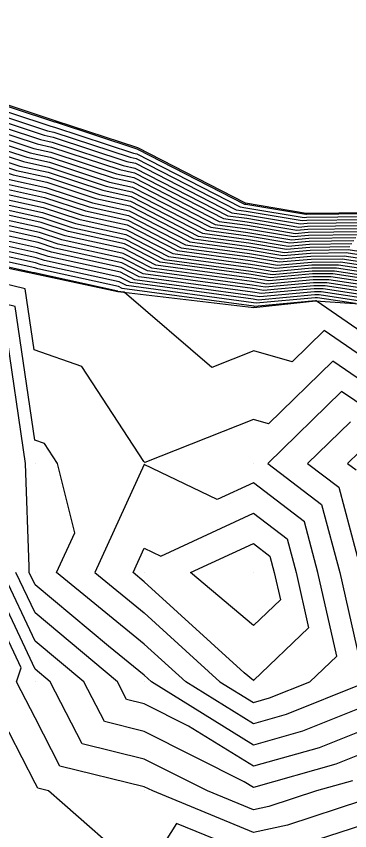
# Model space of a CAD drawing. Extents: x 2188792 to 2191981, y 386090 to 389710.
# Drawn here: x 2191238.5 to 2191269.1, y 389186.7 to 389261.3 of the extents above; entities that cross this region are included whole.
import ezdxf

# ---------------------------------------------------------------- set-up
doc = ezdxf.new("R2010")
doc.units = 0
for name, color, linetype in [('DTM Contours Major', 7, 'Continuous'), ('DTM Contours Minor', 7, 'Continuous'), ('Exist DTM QL2 LIDAR Elevation Point', 7, 'Continuous'), ('PH Exist DTM Breakline', 7, 'Continuous')]:
    doc.layers.add(name, color=color, linetype=linetype)

msp = doc.modelspace()

# ---------------------------------------------------------------- linework, layer by layer
at = {"layer": 'DTM Contours Major'}
for points in [[(2191181.926, 389257.727), (2191189.861, 389260.416), (2191198.334, 389260.014), (2191198.739, 389260.154), (2191199.132, 389260.182), (2191209.434, 389260.333), (2191219.027, 389258.578), (2191219.325, 389258.521), (2191226.573, 389256.13), (2191226.885, 389256.061), (2191234.132, 389253.671), (2191234.445, 389253.602), (2191241.69, 389251.212), (2191242.005, 389251.142), (2191249.249, 389248.753), (2191249.565, 389248.684), (2191259.032, 389243.818), (2191259.547, 389243.748), (2191264.871, 389242.854), (2191265.109, 389242.876), (2191270.833, 389242.939)], [(2191183.362, 389254.713), (2191189.923, 389256.936), (2191196.929, 389256.604), (2191198.952, 389257.305), (2191200.918, 389257.442), (2191209.477, 389257.568), (2191217.448, 389256.109), (2191218.938, 389255.826), (2191224.958, 389253.84), (2191226.519, 389253.496), (2191232.533, 389251.512), (2191234.1, 389251.167), (2191240.108, 389249.185), (2191241.682, 389248.839), (2191247.684, 389246.859), (2191249.264, 389246.513), (2191257.1, 389242.485), (2191259.675, 389242.137), (2191264.06, 389241.4), (2191265.252, 389241.509), (2191269.955, 389241.56)], [(2191184.798, 389251.699), (2191189.985, 389253.456), (2191195.524, 389253.194), (2191199.164, 389254.456), (2191202.704, 389254.703), (2191209.521, 389254.803), (2191215.87, 389253.641), (2191218.551, 389253.132), (2191223.344, 389251.551), (2191226.153, 389250.931), (2191230.935, 389249.353), (2191233.756, 389248.732), (2191238.526, 389247.159), (2191241.359, 389246.536), (2191246.118, 389244.966), (2191248.962, 389244.342), (2191255.168, 389241.153), (2191259.803, 389240.525), (2191263.25, 389239.946), (2191265.396, 389240.142), (2191269.077, 389240.182)], [(2191180.671, 389246.397), (2191186.234, 389248.685), (2191190.048, 389249.977), (2191194.12, 389249.784), (2191199.377, 389251.607), (2191204.49, 389251.964), (2191209.565, 389252.038), (2191214.291, 389251.173), (2191218.163, 389250.438), (2191221.729, 389249.261), (2191225.787, 389248.366), (2191229.337, 389247.195), (2191233.411, 389246.297), (2191236.944, 389245.132), (2191241.035, 389244.233), (2191244.552, 389243.072), (2191248.66, 389242.171), (2191253.236, 389239.82), (2191259.931, 389238.913), (2191262.44, 389238.492), (2191265.539, 389238.775), (2191268.198, 389238.804), (2191273.96, 389237.924)], [(2191274.855, 389236.275), (2191267.32, 389237.426), (2191265.682, 389237.408), (2191261.629, 389237.038), (2191260.059, 389237.302), (2191251.304, 389238.487), (2191248.359, 389240.001), (2191242.987, 389241.179), (2191240.712, 389241.929), (2191235.362, 389243.105), (2191233.066, 389243.863), (2191227.738, 389245.036), (2191225.421, 389245.801), (2191220.115, 389246.972), (2191217.776, 389247.743), (2191212.712, 389248.705), (2191209.609, 389249.273), (2191206.276, 389249.224), (2191199.59, 389248.758), (2191192.715, 389246.373), (2191190.11, 389246.497), (2191187.67, 389245.67), (2191180.395, 389242.679)], [(2191275.749, 389234.626), (2191266.442, 389236.048), (2191265.825, 389236.041), (2191260.819, 389235.584), (2191260.187, 389235.69), (2191249.372, 389237.154), (2191248.057, 389237.83), (2191241.421, 389239.286), (2191240.389, 389239.626), (2191233.78, 389241.079), (2191232.721, 389241.428), (2191226.14, 389242.878), (2191225.055, 389243.236), (2191218.5, 389244.682), (2191217.389, 389245.049), (2191211.134, 389246.237), (2191209.653, 389246.508), (2191208.062, 389246.485), (2191199.803, 389245.909), (2191191.31, 389242.963), (2191190.172, 389243.017), (2191189.106, 389242.656), (2191183.418, 389240.317)], [(2191272.551, 389226.244), (2191267.508, 389229.706), (2191261.615, 389223.952), (2191260.24, 389224.34), (2191250.29, 389220.407), (2191250.2, 389220.484), (2191244.511, 389229.217), (2191240.162, 389230.72), (2191239.335, 389236.332), (2191232.275, 389238.042), (2191231.709, 389238.814), (2191224.511, 389240.453), (2191217.163, 389242.126), (2191216.791, 389242.163), (2191209.71, 389243.526), (2191208.907, 389243.68), (2191200.016, 389243.06), (2191192.109, 389240.317), (2191191.039, 389239.499), (2191190.22, 389239.436), (2191183.924, 389236.613)], [(2191260.227, 389218.537), (2191256.916, 389217.004), (2191250.226, 389220.235), (2191245.707, 389210.315), (2191250.226, 389206.625), (2191257.169, 389200.313), (2191260.227, 389198.418), (2191261.705, 389198.835), (2191265.398, 389200.313), (2191267.876, 389202.666), (2191266.143, 389210.315), (2191264.897, 389214.984), (2191260.227, 389218.537)], [(2191269.297, 389191.243), (2191266.003, 389190.313), (2191261.65, 389188.889), (2191260.227, 389188.582), (2191256.024, 389190.313), (2191250.226, 389193.242), (2191244.544, 389194.631), (2191241.605, 389200.313), (2191240.225, 389201.465), (2191236.053, 389210.315)]]:
    msp.add_lwpolyline(points, dxfattribs=at)
at = {"layer": 'DTM Contours Minor'}
for points in [[(2191181.639, 389258.33), (2191189.849, 389261.112), (2191198.615, 389260.696), (2191198.696, 389260.724), (2191198.775, 389260.73), (2191209.425, 389260.886), (2191219.343, 389259.071), (2191219.403, 389259.06), (2191226.896, 389256.588), (2191226.958, 389256.574), (2191234.451, 389254.102), (2191234.514, 389254.089), (2191242.007, 389251.617), (2191242.07, 389251.603), (2191249.562, 389249.132), (2191249.626, 389249.118), (2191259.418, 389244.085), (2191259.522, 389244.071), (2191265.033, 389243.145), (2191265.08, 389243.149), (2191271.009, 389243.214)], [(2191182.213, 389257.124), (2191189.873, 389259.72), (2191198.053, 389259.332), (2191198.781, 389259.584), (2191199.489, 389259.634), (2191209.442, 389259.78), (2191218.711, 389258.084), (2191219.248, 389257.982), (2191226.25, 389255.672), (2191226.812, 389255.548), (2191233.812, 389253.239), (2191234.376, 389253.115), (2191241.374, 389250.806), (2191241.941, 389250.682), (2191248.936, 389248.374), (2191249.505, 389248.249), (2191258.646, 389243.552), (2191259.573, 389243.426), (2191264.709, 389242.563), (2191265.138, 389242.603), (2191270.657, 389242.663)], [(2191182.501, 389256.522), (2191189.886, 389259.024), (2191197.772, 389258.65), (2191198.824, 389259.015), (2191199.846, 389259.086), (2191209.451, 389259.227), (2191218.396, 389257.59), (2191219.17, 389257.443), (2191225.927, 389255.214), (2191226.739, 389255.035), (2191233.492, 389252.807), (2191234.307, 389252.628), (2191241.058, 389250.401), (2191241.876, 389250.221), (2191248.623, 389247.996), (2191249.445, 389247.815), (2191258.259, 389243.285), (2191259.599, 389243.104), (2191264.546, 389242.273), (2191265.166, 389242.329), (2191270.482, 389242.387)], [(2191182.788, 389255.919), (2191189.898, 389258.328), (2191197.491, 389257.968), (2191198.866, 389258.445), (2191200.204, 389258.538), (2191209.46, 389258.674), (2191218.08, 389257.097), (2191219.093, 389256.904), (2191225.604, 389254.756), (2191226.666, 389254.522), (2191233.173, 389252.376), (2191234.238, 389252.141), (2191240.741, 389249.996), (2191241.811, 389249.76), (2191248.31, 389247.617), (2191249.384, 389247.381), (2191257.873, 389243.019), (2191259.624, 389242.781), (2191264.384, 389241.982), (2191265.195, 389242.056), (2191270.306, 389242.112)], [(2191183.075, 389255.316), (2191189.911, 389257.632), (2191197.21, 389257.286), (2191198.909, 389257.875), (2191200.561, 389257.99), (2191209.469, 389258.121), (2191217.764, 389256.603), (2191219.015, 389256.365), (2191225.281, 389254.298), (2191226.592, 389254.009), (2191232.853, 389251.944), (2191234.169, 389251.654), (2191240.425, 389249.59), (2191241.747, 389249.3), (2191247.997, 389247.238), (2191249.324, 389246.947), (2191257.486, 389242.752), (2191259.65, 389242.459), (2191264.222, 389241.691), (2191265.224, 389241.782), (2191270.13, 389241.836)], [(2191183.649, 389254.11), (2191189.936, 389256.24), (2191196.648, 389255.922), (2191198.994, 389256.735), (2191201.275, 389256.895), (2191209.486, 389257.015), (2191217.133, 389255.616), (2191218.86, 389255.288), (2191224.635, 389253.383), (2191226.446, 389252.983), (2191232.214, 389251.08), (2191234.031, 389250.68), (2191239.792, 389248.78), (2191241.617, 389248.379), (2191247.37, 389246.481), (2191249.203, 389246.079), (2191256.713, 389242.219), (2191259.701, 389241.814), (2191263.898, 389241.109), (2191265.281, 389241.236), (2191269.779, 389241.285)], [(2191183.937, 389253.507), (2191189.948, 389255.544), (2191196.367, 389255.24), (2191199.037, 389256.166), (2191201.633, 389256.347), (2191209.495, 389256.462), (2191216.817, 389255.122), (2191218.783, 389254.749), (2191224.313, 389252.925), (2191226.373, 389252.47), (2191231.894, 389250.649), (2191233.963, 389250.193), (2191239.476, 389248.374), (2191241.553, 389247.918), (2191247.057, 389246.102), (2191249.143, 389245.644), (2191256.327, 389241.952), (2191259.726, 389241.492), (2191263.736, 389240.818), (2191265.31, 389240.962), (2191269.604, 389241.009)], [(2191184.224, 389252.905), (2191189.961, 389254.848), (2191196.086, 389254.558), (2191199.079, 389255.596), (2191201.99, 389255.799), (2191209.504, 389255.909), (2191216.501, 389254.629), (2191218.706, 389254.21), (2191223.99, 389252.467), (2191226.299, 389251.957), (2191231.574, 389250.217), (2191233.894, 389249.706), (2191239.159, 389247.969), (2191241.488, 389247.457), (2191246.744, 389245.723), (2191249.083, 389245.21), (2191255.941, 389241.686), (2191259.752, 389241.17), (2191263.574, 389240.528), (2191265.338, 389240.689), (2191269.428, 389240.734)], [(2191184.511, 389252.302), (2191189.973, 389254.152), (2191195.805, 389253.876), (2191199.122, 389255.026), (2191202.347, 389255.251), (2191209.513, 389255.356), (2191216.186, 389254.135), (2191218.628, 389253.671), (2191223.667, 389252.009), (2191226.226, 389251.444), (2191231.255, 389249.785), (2191233.825, 389249.219), (2191238.843, 389247.564), (2191241.423, 389246.997), (2191246.431, 389245.345), (2191249.022, 389244.776), (2191255.554, 389241.419), (2191259.778, 389240.847), (2191263.412, 389240.237), (2191265.367, 389240.415), (2191269.252, 389240.458)], [(2191185.086, 389251.096), (2191189.998, 389252.76), (2191195.244, 389252.512), (2191199.207, 389253.886), (2191203.061, 389254.155), (2191209.53, 389254.25), (2191215.554, 389253.148), (2191218.473, 389252.593), (2191223.021, 389251.093), (2191226.08, 389250.418), (2191230.615, 389248.922), (2191233.687, 389248.245), (2191238.21, 389246.753), (2191241.294, 389246.075), (2191245.805, 389244.587), (2191248.902, 389243.908), (2191254.781, 389240.886), (2191259.829, 389240.203), (2191263.088, 389239.655), (2191265.424, 389239.869), (2191268.901, 389239.907), (2191273.245, 389239.243)], [(2191180.836, 389248.628), (2191185.373, 389250.493), (2191190.01, 389252.064), (2191194.963, 389251.83), (2191199.25, 389253.316), (2191203.419, 389253.607), (2191209.539, 389253.697), (2191215.238, 389252.654), (2191218.396, 389252.054), (2191222.698, 389250.635), (2191226.007, 389249.905), (2191230.296, 389248.49), (2191233.618, 389247.758), (2191237.893, 389246.348), (2191241.229, 389245.615), (2191245.492, 389244.209), (2191248.841, 389243.474), (2191254.395, 389240.62), (2191259.854, 389239.88), (2191262.926, 389239.364), (2191265.453, 389239.595), (2191268.725, 389239.631), (2191273.423, 389238.913)], [(2191180.781, 389247.884), (2191185.66, 389249.89), (2191190.023, 389251.368), (2191194.682, 389251.148), (2191199.292, 389252.747), (2191203.776, 389253.06), (2191209.548, 389253.144), (2191214.923, 389252.161), (2191218.318, 389251.515), (2191222.375, 389250.177), (2191225.933, 389249.392), (2191229.976, 389248.058), (2191233.549, 389247.271), (2191237.577, 389245.943), (2191241.165, 389245.154), (2191245.179, 389243.83), (2191248.781, 389243.04), (2191254.009, 389240.353), (2191259.88, 389239.558), (2191262.764, 389239.074), (2191265.482, 389239.322), (2191268.55, 389239.355), (2191273.602, 389238.584)], [(2191180.726, 389247.14), (2191185.947, 389249.287), (2191190.035, 389250.672), (2191194.401, 389250.466), (2191199.335, 389252.177), (2191204.133, 389252.512), (2191209.556, 389252.591), (2191214.607, 389251.667), (2191218.241, 389250.976), (2191222.052, 389249.719), (2191225.86, 389248.879), (2191229.656, 389247.627), (2191233.48, 389246.784), (2191237.261, 389245.537), (2191241.1, 389244.693), (2191244.865, 389243.451), (2191248.721, 389242.605), (2191253.622, 389240.086), (2191259.906, 389239.236), (2191262.602, 389238.783), (2191265.51, 389239.048), (2191268.374, 389239.08), (2191273.781, 389238.254)], [(2191180.615, 389245.653), (2191186.522, 389248.082), (2191190.06, 389249.281), (2191193.839, 389249.101), (2191199.42, 389251.037), (2191204.847, 389251.416), (2191209.574, 389251.485), (2191213.975, 389250.68), (2191218.086, 389249.899), (2191221.406, 389248.803), (2191225.714, 389247.853), (2191229.017, 389246.763), (2191233.342, 389245.811), (2191236.628, 389244.727), (2191240.971, 389243.772), (2191244.239, 389242.694), (2191248.6, 389241.737), (2191252.849, 389239.553), (2191259.957, 389238.591), (2191262.278, 389238.201), (2191265.568, 389238.502), (2191268.023, 389238.528), (2191274.139, 389237.594)], [(2191180.56, 389244.91), (2191186.809, 389247.479), (2191190.073, 389248.585), (2191193.558, 389248.419), (2191199.463, 389250.467), (2191205.205, 389250.868), (2191209.583, 389250.932), (2191213.66, 389250.186), (2191218.008, 389249.36), (2191221.083, 389248.345), (2191225.64, 389247.34), (2191228.697, 389246.331), (2191233.273, 389245.324), (2191236.311, 389244.321), (2191240.906, 389243.311), (2191243.926, 389242.315), (2191248.54, 389241.303), (2191252.463, 389239.287), (2191259.982, 389238.269), (2191262.116, 389237.91), (2191265.596, 389238.228), (2191267.847, 389238.253), (2191274.318, 389237.264)], [(2191274.676, 389236.605), (2191267.496, 389237.702), (2191265.653, 389237.681), (2191261.792, 389237.329), (2191260.034, 389237.624), (2191251.69, 389238.754), (2191248.419, 389240.435), (2191243.3, 389241.558), (2191240.777, 389242.39), (2191235.679, 389243.511), (2191233.135, 389244.35), (2191228.058, 389245.468), (2191225.494, 389246.314), (2191220.438, 389247.43), (2191217.854, 389248.282), (2191213.028, 389249.199), (2191209.6, 389249.826), (2191205.919, 389249.772), (2191199.548, 389249.328), (2191192.996, 389247.055), (2191190.098, 389247.193), (2191187.383, 389246.273), (2191180.45, 389243.422)], [(2191180.505, 389244.166), (2191187.096, 389246.876), (2191190.085, 389247.889), (2191193.277, 389247.737), (2191199.505, 389249.897), (2191205.562, 389250.32), (2191209.591, 389250.379), (2191213.344, 389249.693), (2191217.931, 389248.821), (2191220.761, 389247.888), (2191225.567, 389246.827), (2191228.378, 389245.9), (2191233.204, 389244.837), (2191235.995, 389243.916), (2191240.841, 389242.851), (2191243.613, 389241.936), (2191248.479, 389240.869), (2191252.077, 389239.02), (2191260.008, 389237.946), (2191261.954, 389237.62), (2191265.625, 389237.955), (2191267.672, 389237.977), (2191274.497, 389236.935)], [(2191275.034, 389235.945), (2191267.145, 389237.15), (2191265.711, 389237.135), (2191261.467, 389236.747), (2191260.085, 389236.979), (2191250.917, 389238.22), (2191248.299, 389239.566), (2191242.674, 389240.8), (2191240.647, 389241.469), (2191235.046, 389242.7), (2191232.997, 389243.376), (2191227.418, 389244.605), (2191225.347, 389245.288), (2191219.792, 389246.514), (2191217.699, 389247.204), (2191212.397, 389248.212), (2191209.618, 389248.72), (2191206.633, 389248.677), (2191199.633, 389248.188), (2191192.434, 389245.691), (2191190.122, 389245.801), (2191187.958, 389245.067), (2191180.34, 389241.935)], [(2191275.391, 389235.286), (2191266.793, 389236.599), (2191265.768, 389236.588), (2191261.143, 389236.166), (2191260.136, 389236.335), (2191250.144, 389237.687), (2191248.178, 389238.698), (2191242.047, 389240.043), (2191240.518, 389240.547), (2191234.413, 389241.889), (2191232.859, 389242.402), (2191226.779, 389243.741), (2191225.201, 389244.262), (2191219.146, 389245.598), (2191217.544, 389246.126), (2191211.765, 389247.225), (2191209.635, 389247.614), (2191207.348, 389247.581), (2191199.718, 389247.048), (2191191.872, 389244.327), (2191190.147, 389244.409), (2191188.532, 389243.862), (2191180.229, 389240.448)], [(2191275.213, 389235.615), (2191266.969, 389236.875), (2191265.739, 389236.861), (2191261.305, 389236.456), (2191260.11, 389236.657), (2191250.531, 389237.954), (2191248.238, 389239.132), (2191242.36, 389240.422), (2191240.583, 389241.008), (2191234.729, 389242.295), (2191232.928, 389242.889), (2191227.099, 389244.173), (2191225.274, 389244.775), (2191219.469, 389246.056), (2191217.621, 389246.665), (2191212.081, 389247.718), (2191209.626, 389248.167), (2191206.991, 389248.129), (2191199.676, 389247.618), (2191192.153, 389245.009), (2191190.135, 389245.105), (2191188.245, 389244.465), (2191180.284, 389241.191)], [(2191275.57, 389234.956), (2191266.618, 389236.323), (2191265.797, 389236.314), (2191260.981, 389235.875), (2191260.161, 389236.012), (2191249.758, 389237.421), (2191248.118, 389238.264), (2191241.734, 389239.664), (2191240.453, 389240.087), (2191234.097, 389241.484), (2191232.79, 389241.915), (2191226.459, 389243.309), (2191225.128, 389243.749), (2191218.823, 389245.14), (2191217.466, 389245.588), (2191211.449, 389246.731), (2191209.644, 389247.061), (2191207.705, 389247.033), (2191199.761, 389246.479), (2191191.591, 389243.645), (2191190.16, 389243.713), (2191188.819, 389243.259), (2191181.665, 389240.317)], [(2191269.588, 389234.962), (2191266.091, 389235.497), (2191265.883, 389235.494), (2191260.495, 389235.002), (2191260.238, 389235.045), (2191248.599, 389236.621), (2191247.937, 389236.961), (2191240.795, 389238.528), (2191240.259, 389238.705), (2191233.147, 389240.268), (2191232.583, 389240.454), (2191225.5, 389242.014), (2191224.908, 389242.21), (2191217.854, 389243.766), (2191217.234, 389243.971), (2191210.502, 389245.25), (2191209.67, 389245.403), (2191208.777, 389245.389), (2191199.889, 389244.769), (2191190.749, 389241.599), (2191190.197, 389241.625), (2191189.681, 389241.45), (2191186.925, 389240.317), (2191182.295, 389238.241)], [(2191273.195, 389234.714), (2191266.266, 389235.772), (2191265.854, 389235.768), (2191260.657, 389235.293), (2191260.213, 389235.368), (2191248.985, 389236.888), (2191247.997, 389237.396), (2191241.108, 389238.907), (2191240.324, 389239.165), (2191233.464, 389240.673), (2191232.652, 389240.941), (2191225.82, 389242.446), (2191224.981, 389242.723), (2191218.177, 389244.224), (2191217.311, 389244.51), (2191210.818, 389245.744), (2191209.661, 389245.955), (2191208.419, 389245.937), (2191199.846, 389245.339), (2191191.029, 389242.281), (2191190.185, 389242.321), (2191189.394, 389242.053), (2191185.172, 389240.317)], [(2191273.239, 389228), (2191266.702, 389232.488), (2191263.784, 389229.638), (2191260.26, 389230.632), (2191256.41, 389229.11), (2191248.398, 389236.011), (2191247.826, 389236.088), (2191247.816, 389236.093), (2191240.169, 389237.771), (2191240.13, 389237.783), (2191232.514, 389239.457), (2191232.445, 389239.48), (2191224.861, 389241.151), (2191224.762, 389241.184), (2191217.209, 389242.85), (2191217.079, 389242.893), (2191209.871, 389244.263), (2191209.688, 389244.297), (2191209.491, 389244.294), (2191199.974, 389243.629), (2191190.424, 389240.317), (2191190.309, 389240.229), (2191190.22, 389240.223), (2191183.381, 389237.156)], [(2191270.228, 389200.121), (2191263.224, 389197.317), (2191260.227, 389196.47), (2191254.027, 389200.313), (2191250.226, 389203.769), (2191242.209, 389210.315), (2191243.868, 389213.958), (2191242.287, 389220.315), (2191241.101, 389222.135), (2191240.212, 389222.443), (2191238.406, 389234.699), (2191232.066, 389236.234), (2191230.715, 389238.078), (2191224.139, 389239.575), (2191217.428, 389241.103), (2191216.267, 389241.218), (2191209.751, 389242.472), (2191207.102, 389242.981), (2191200.059, 389242.49), (2191193.795, 389240.317), (2191191.77, 389238.768), (2191190.22, 389238.65), (2191184.467, 389236.07)], [(2191270.228, 389197.995), (2191264.742, 389195.799), (2191260.227, 389194.523), (2191250.886, 389200.313), (2191250.226, 389200.913), (2191246.96, 389203.58), (2191240.225, 389209.198), (2191239.699, 389210.315), (2191239.7, 389210.84), (2191239.356, 389220.315), (2191237.477, 389233.066), (2191231.857, 389234.426), (2191229.72, 389237.343), (2191223.768, 389238.698), (2191217.693, 389240.081), (2191215.743, 389240.273), (2191209.792, 389241.418), (2191205.297, 389242.283), (2191200.102, 389241.92), (2191195.481, 389240.317), (2191192.5, 389238.038), (2191190.22, 389237.864), (2191185.01, 389235.527)], [(2191273.927, 389229.755), (2191265.981, 389235.211), (2191265.915, 389235.221), (2191265.911, 389235.221), (2191260.333, 389234.712), (2191260.264, 389234.723), (2191248.212, 389236.355), (2191247.876, 389236.527), (2191240.482, 389238.149), (2191240.195, 389238.244), (2191232.831, 389239.863)], [(2191260.227, 389184.452), (2191253.189, 389187.35), (2191250.226, 389182.618), (2191241.475, 389190.313), (2191240.471, 389190.558), (2191240.225, 389191.032), (2191235.45, 389200.313), (2191236.653, 389203.886), (2191233.622, 389210.315), (2191233.631, 389216.909), (2191233.507, 389220.315), (2191232.832, 389224.899), (2191230.811, 389225.388), (2191224.748, 389233.664), (2191221.912, 389234.31), (2191219.018, 389234.969), (2191213.123, 389235.548), (2191209.996, 389236.15), (2191203.054, 389237.485), (2191200.221, 389237.497), (2191196.153, 389234.385), (2191190.22, 389233.933), (2191187.724, 389232.813), (2191183.163, 389230.316)], [(2191271.863, 389224.488), (2191268.313, 389226.925), (2191261.544, 389220.315), (2191266.476, 389216.563), (2191268.144, 389210.315), (2191270.228, 389201.113)], [(2191269.119, 389224.144), (2191265.198, 389220.315), (2191268.055, 389218.142), (2191270.144, 389210.315)], [(2191269.925, 389221.363), (2191268.852, 389220.315), (2191269.634, 389219.721)], [(2191260.227, 389200.447), (2191259.395, 389201.146), (2191250.226, 389209.481), (2191249.205, 389210.315), (2191250.226, 389212.557), (2191251.738, 389211.826), (2191260.227, 389215.757), (2191263.318, 389213.405), (2191264.143, 389210.315), (2191265.29, 389205.252), (2191260.227, 389200.447)], [(2191254.478, 389210.315), (2191260.227, 389212.977), (2191261.739, 389211.826), (2191262.142, 389210.315), (2191262.703, 389207.838), (2191260.227, 389205.488), (2191254.478, 389210.315)], [(2191270.228, 389189.44), (2191263.349, 389187.191), (2191260.227, 389186.517), (2191251.009, 389190.313), (2191250.226, 389190.708), (2191242.507, 389192.595), (2191240.225, 389197.007), (2191238.524, 389200.313), (2191238.952, 389201.586), (2191234.837, 389210.315)], [(2191270.228, 389193.742), (2191267.779, 389192.762), (2191260.227, 389190.628), (2191259.397, 389191.143), (2191250.226, 389195.777), (2191246.581, 389196.668), (2191244.695, 389200.313), (2191240.225, 389204.042), (2191237.268, 389210.315)], [(2191270.228, 389195.869), (2191266.26, 389194.28), (2191260.227, 389192.575), (2191254.274, 389196.266), (2191250.226, 389198.311), (2191248.617, 389198.705), (2191247.785, 389200.313), (2191240.225, 389206.62), (2191238.484, 389210.315)], [(2191270.228, 389187.186), (2191265.048, 389185.492)]]:
    msp.add_lwpolyline(points, dxfattribs=at)
at = {"layer": 'Exist DTM QL2 LIDAR Elevation Point'}
for p, q in [((2191240.225, 389220.315), (2191240.225, 389220.315)), ((2191250.226, 389220.315), (2191250.226, 389220.315)), ((2191260.227, 389220.315), (2191260.227, 389220.315)), ((2191240.225, 389210.315), (2191240.225, 389210.315)), ((2191250.226, 389210.315), (2191250.226, 389210.315)), ((2191260.227, 389210.315), (2191260.227, 389210.315)), ((2191240.225, 389200.313), (2191240.225, 389200.313)), ((2191250.226, 389200.313), (2191250.226, 389200.313)), ((2191260.227, 389200.313), (2191260.227, 389200.313)), ((2191240.225, 389190.313), (2191240.225, 389190.313)), ((2191250.226, 389190.313), (2191250.226, 389190.313)), ((2191260.227, 389190.313), (2191260.227, 389190.313))]:
    msp.add_line(p, q, dxfattribs=at)
at = {"layer": 'PH Exist DTM Breakline'}
for points in [[(2191271.053, 389243.283), (2191265.073, 389243.218), (2191259.515, 389244.152), (2191249.641, 389249.227), (2191242.086, 389251.719), (2191234.532, 389254.211), (2191226.977, 389256.703), (2191219.422, 389259.195), (2191209.423, 389261.025), (2191198.685, 389260.867), (2191189.845, 389261.286), (2191181.567, 389258.481)], [(2191209.693, 389243.984), (2191217.038, 389242.609), (2191224.732, 389240.976), (2191232.426, 389239.344), (2191240.12, 389237.712), (2191247.814, 389236.08), (2191260.273, 389234.604), (2191265.912, 389235.216), (2191275.799, 389234.534)]]:
    msp.add_lwpolyline(points, dxfattribs=at)

doc.saveas('drawing.dxf')
